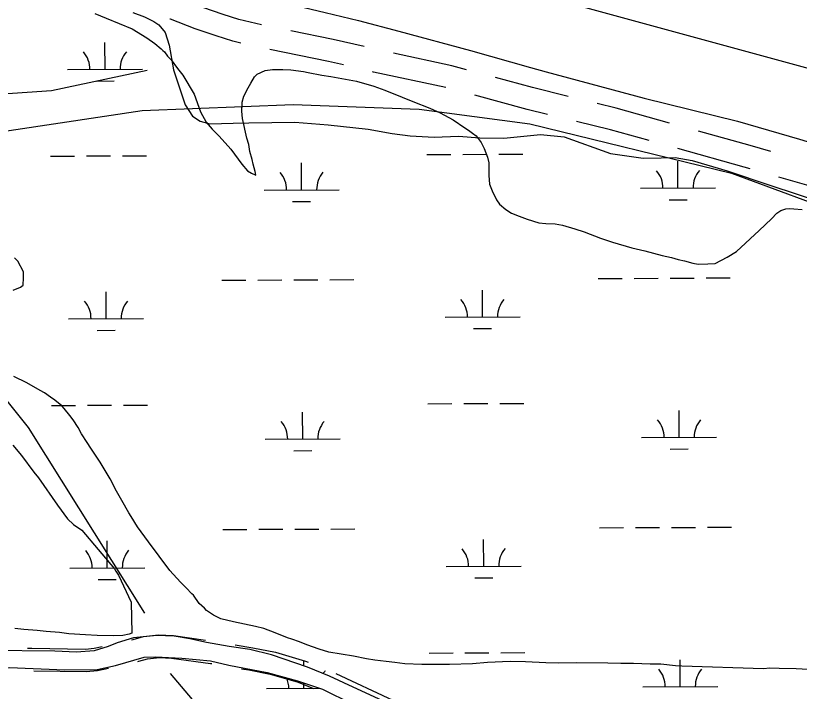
# Model space of a CAD drawing. Extents: x 3424494 to 3462436, y 522220 to 547718.
# Drawn here: x 3443225 to 3444270, y 530284 to 531186 of the extents above; entities that cross this region are included whole.
import ezdxf

# ---------------------------------------------------------------- set-up
doc = ezdxf.new("R2010")
doc.units = 0
for name, color, linetype in [('V-ROAD-CNTR', 7, 'Continuous'), ('V-SITE-VEGE', 7, 'Continuous'), ('V-TOPO-SHOR', 7, 'Continuous'), ('V-WETL-SWMP', 7, 'Continuous')]:
    doc.layers.add(name, color=color, linetype=linetype)

msp = doc.modelspace()

# ---------------------------------------------------------------- linework, layer by layer
at = {"layer": 'V-ROAD-CNTR'}
for points in [[(3444661.9, 531011.6), (3443260.1, 531394.7), (3441450.2, 531882.4), (3439591, 532384.6), (3437293.5, 533005.9), (3435088.7, 533601.6), (3433157.1, 534129)], [(3443553.1, 531173.3), (3443523, 531180.4), (3443502.1, 531187.3), (3443474.7, 531196.4), (3443457.8, 531203)], [(3443525.4, 531149), (3443514.9, 531151.5), (3443492.7, 531158.8), (3443464.6, 531168.2), (3443431.9, 531180.9), (3443430.9, 531181.2)], [(3443690, 531144.3), (3443648.7, 531154), (3443592.3, 531165.4)], [(3443662.3, 531120), (3443642.3, 531124.7), (3443564.4, 531140.4)], [(3443826.5, 531113.5), (3443806.8, 531118.9), (3443729, 531135.5)], [(3443799, 531089.8), (3443702.6, 531110.4), (3443701.2, 531110.8)], [(3443961.9, 531078), (3443914.7, 531089.6), (3443865.1, 531103)], [(3443934.3, 531053.9), (3443907.2, 531060.5), (3443837.6, 531079.4)], [(3444097.3, 531042.4), (3444025.9, 531062.4), (3444000.8, 531068.5)], [(3444069.9, 531019), (3444018.3, 531033.4), (3443973.2, 531044.4)], [(3444232.1, 531004.6), (3444204.8, 531012.4), (3444135.8, 531031.7)], [(3444204.7, 530981.2), (3444196.6, 530983.6), (3444108.4, 531008.2)], [(3444339.4, 530943.3), (3444317.7, 530948.6), (3444243.1, 530970.1)], [(3443379.8, 530352.8), (3443382.1, 530353.3), (3443395.6, 530357), (3443416, 530359.2), (3443435.9, 530358.3), (3443478.6, 530352.4)], [(3443518.1, 530346.1), (3443541.6, 530342.1), (3443571.6, 530336.2), (3443611.9, 530324.4), (3443615.3, 530323)], [(3443241.1, 530341.6), (3443246.9, 530341.4), (3443318.3, 530340.3), (3443329.8, 530341.4), (3443340.8, 530343.8)], [(3443388.1, 530323.9), (3443389.5, 530324.2), (3443401.2, 530327.4), (3443417, 530329.1), (3443433.2, 530328.4), (3443485.2, 530321.2), (3443487, 530320.9)], [(3443249.6, 530311.4), (3443319.5, 530310.3), (3443334.5, 530311.8), (3443349.2, 530315)], [(3443526.5, 530314.2), (3443536.2, 530312.6), (3443564.5, 530307), (3443602.1, 530296), (3443622.6, 530287.7)], [(3443652.2, 530307.6), (3443728.3, 530272.4), (3443743.1, 530266)]]:
    msp.add_lwpolyline(points, dxfattribs=at)
at = {"layer": 'V-SITE-VEGE'}
for points in [[(3443330.7, 531188.4), (3443345.9, 531182.4), (3443380.7, 531168.3)], [(3443380.7, 531168.3), (3443400.3, 531156.1), (3443411.1, 531148.3), (3443419.4, 531141.3), (3443421.6, 531139.1), (3443423.7, 531137.3), (3443428, 531131.4), (3443432.7, 531126.7), (3443441, 531115.3), (3443448.2, 531106.1), (3443463.2, 531080.9), (3443471.7, 531057.5), (3443479.2, 531043.6), (3443487.5, 531034.1), (3443496.5, 531024.9), (3443512.4, 531007.6), (3443527.1, 530987.5), (3443534.3, 530978.7), (3443539.7, 530975.3), (3443545.5, 530972.7), (3443544.5, 530977.8), (3443542, 530987.3), (3443540.6, 530993.5), (3443537.4, 531004.5), (3443536.1, 531013.6), (3443533.6, 531022.3), (3443527.7, 531048.6), (3443526.7, 531058.1), (3443527.5, 531070.1), (3443529.4, 531078.4), (3443535.4, 531089.3), (3443539.1, 531095.4), (3443543.9, 531104.1), (3443547.2, 531107.7), (3443558.1, 531112.3), (3443567.6, 531113.7), (3443581.4, 531113.9), (3443592.4, 531113.5), (3443609.1, 531111.1), (3443615.2, 531110), (3443633.8, 531106.2), (3443645.8, 531104.6), (3443679.9, 531098.1), (3443702.8, 531091.7), (3443717.6, 531086.1), (3443740.5, 531077.1), (3443755, 531071.2), (3443777.4, 531062.2), (3443791.2, 531055.9), (3443808.6, 531046.6), (3443824.1, 531035.9), (3443829.2, 531033), (3443834.6, 531028.9), (3443839.3, 531025.2), (3443846.1, 531016.4), (3443850.1, 531008.4)], [(3443850.1, 531008.4), (3443854.7, 530996.7), (3443856.1, 530989.4), (3443856.3, 530979.2), (3443856.3, 530972.3), (3443857.3, 530960.6), (3443860.8, 530951.9), (3443866.5, 530939.8), (3443870.5, 530934.3), (3443879.1, 530926.9), (3443886.7, 530922.1), (3443896.9, 530918), (3443907.4, 530914.3), (3443923, 530909.4), (3443932.4, 530908.2), (3443944.8, 530907.8), (3443954.6, 530906.2), (3443970.9, 530901.3), (3443983.6, 530897.2), (3444005.4, 530888.6), (3444021.4, 530883.4), (3444046.8, 530875.8), (3444064.2, 530871.7), (3444087.4, 530865.6), (3444099.8, 530863), (3444108.8, 530860.3), (3444117.2, 530858.4), (3444128.1, 530855.4), (3444135.3, 530853.9), (3444148.1, 530854.5), (3444157.9, 530855.1), (3444174, 530863.3), (3444186.4, 530870.9), (3444216.9, 530899), (3444233.1, 530914.4), (3444240.4, 530922), (3444245.6, 530925.6), (3444252.1, 530928.1), (3444256.9, 530928.4), (3444263, 530928), (3444274, 530926.8)], [(3443222, 530819.4), (3443231.9, 530823.3), (3443235.2, 530826.2), (3443235.5, 530828.3), (3443236, 530833.4), (3443236, 530837.8), (3443235.7, 530844), (3443228.2, 530857.9), (3443223.9, 530862.3)], [(3444222.6, 530313.8), (3444113.8, 530317.7), (3444105.4, 530318.2), (3444085.8, 530320.2), (3444071.6, 530320.3), (3444049.1, 530320.9), (3444032.3, 530321), (3444014.9, 530321.6), (3443973.4, 530322), (3443948.6, 530321.5), (3443932.3, 530322), (3443905, 530323.4), (3443884.6, 530323.6), (3443854.4, 530322.4), (3443834.4, 530320.8), (3443803.8, 530320), (3443784.9, 530319.8), (3443767, 530320), (3443744.1, 530320.5), (3443731, 530322.5), (3443719.4, 530323.7), (3443704.1, 530325.7), (3443693.2, 530327.2), (3443675.8, 530330.7), (3443643.1, 530336.4), (3443630, 530340.2), (3443613.4, 530346.2), (3443603.9, 530349.9), (3443593.8, 530353.6), (3443588, 530355.5), (3443571.3, 530361.9), (3443556.4, 530367.8), (3443545.2, 530370.5), (3443515.8, 530376.6), (3443498.7, 530380.8), (3443489.3, 530385.6), (3443479.9, 530391.9), (3443477, 530394.8), (3443470.2, 530401.4), (3443462.3, 530412.4), (3443460.4, 530413.9), (3443452.9, 530422), (3443445.3, 530429.7), (3443430.9, 530445.1), (3443402.5, 530483.6), (3443387.8, 530503.7), (3443379.2, 530517.3), (3443376.3, 530522.4), (3443366.7, 530538.5), (3443359.9, 530550.9), (3443351.3, 530567.4), (3443338.1, 530589.7), (3443333.7, 530596.3), (3443325.5, 530608.4), (3443320.5, 530616.1), (3443313.3, 530627.8), (3443308.7, 530635.9), (3443302.2, 530646.1), (3443297.5, 530652.3), (3443290, 530661.5), (3443287.1, 530664.8), (3443277.7, 530672.5), (3443271.6, 530676.6), (3443263.6, 530682.5), (3443257.8, 530685.5), (3443240.1, 530695.5), (3443223.1, 530704)], [(3443221.5, 530612.7), (3443233.3, 530598.7), (3443249.5, 530576.4), (3443255.6, 530569), (3443281.1, 530532.4), (3443294.4, 530514.1), (3443302.3, 530506.4), (3443313.5, 530499), (3443357.1, 530447.3), (3443358.9, 530444.3), (3443362.4, 530439.2), (3443379.2, 530403), (3443380.3, 530361.5), (3443376.6, 530360.1), (3443368.2, 530358.7), (3443355.8, 530358.1), (3443334, 530358.3), (3443318.4, 530359.2), (3443296.2, 530360.9), (3443283.8, 530362.4), (3443266, 530363.7), (3443254, 530365.3), (3443236.2, 530366.5), (3443224.2, 530367.7)], [(3444281.9, 530313.2), (3444265.9, 530314.1), (3444243.3, 530314.3), (3444231, 530314.8), (3444222.6, 530313.8)]]:
    msp.add_lwpolyline(points, dxfattribs=at)
at = {"layer": 'V-TOPO-SHOR'}
for points in [[(3442509.8, 531495.6), (3442555, 531486.3), (3442589.8, 531475.6), (3442653.7, 531456.4), (3442735.6, 531432.2), (3442803.7, 531412.3), (3442920.4, 531381.6), (3443048.3, 531347.4), (3443174.1, 531314.5), (3443285.2, 531283.9), (3443374.9, 531260.4), (3443440.9, 531244.6), (3443501.3, 531227.5), (3443543.7, 531214), (3443581.9, 531203.3), (3443638.2, 531189.8), (3443682.7, 531179), (3443736.2, 531164.8), (3443832, 531139.1), (3443911.9, 531116.3), (3443932.8, 531110.6)], [(3442582.9, 530921.5), (3442689.9, 530989), (3442736.8, 531016.1), (3442850.7, 531056.9), (3443273.3, 531085.6), (3443400.7, 531113)], [(3443932.8, 531110.6), (3444063.4, 531075.7), (3444187.8, 531044.9), (3444270.5, 531020.7), (3444334.4, 531001.5)], [(3442723.6, 530962.4), (3442944.8, 531010.3), (3443166.2, 531024.7), (3443394.2, 531059.3), (3443595.5, 531066.9), (3443763.3, 531061), (3443911, 531041.5), (3444179.8, 530975.6), (3444341.1, 530916)], [(3442585.6, 530324.2), (3442570, 530807.3), (3442636.8, 530861.3), (3442703.8, 530881.7), (3442811.2, 530888.9), (3442972.4, 530856.1), (3443113.6, 530796.3), (3443241.8, 530635.9), (3443397.3, 530388.3)], [(3443431.2, 530307.9), (3444126.1, 529485.6), (3444780.2, 528790.6), (3444862.5, 528381.7)]]:
    msp.add_lwpolyline(points, dxfattribs=at)
at = {"layer": 'V-WETL-SWMP'}
for p, q in [((3443344.5, 531113.9), (3443344.3, 531149.9)), ((3443294.5, 531113.7), (3443394.5, 531114.1)), ((3443332.5, 531098.4), (3443356.5, 531098.5)), ((3443271.6, 530998.1), (3443303.6, 530998.3)), ((3443319.6, 530998.4), (3443351.6, 530998.5)), ((3443367.6, 530998.6), (3443399.6, 530998.7)), ((3443773.5, 531000.4), (3443805.5, 531000.5)), ((3443821.5, 531000.6), (3443853.5, 531000.8)), ((3443869.5, 531000.8), (3443901.5, 531001)), ((3443606.6, 530953.2), (3443606.5, 530989.2)), ((3444108.5, 530955.5), (3444108.4, 530991.5)), ((3443556.6, 530953), (3443656.6, 530953.4)), ((3444058.5, 530955.3), (3444158.5, 530955.7)), ((3443594.7, 530937.7), (3443618.7, 530937.8)), ((3444096.6, 530940), (3444120.6, 530940.1)), ((3443500.3, 530832.7), (3443532.3, 530832.8)), ((3443548.3, 530832.9), (3443580.3, 530833)), ((3443596.3, 530833.1), (3443628.3, 530833.2)), ((3443644.3, 530833.3), (3443676.3, 530833.5)), ((3444002.2, 530834.9), (3444034.2, 530835.1)), ((3444050.2, 530835.1), (3444082.2, 530835.3)), ((3444098.2, 530835.4), (3444130.2, 530835.5)), ((3444146.2, 530835.6), (3444178.2, 530835.7)), ((3443346, 530781.2), (3443345.8, 530817.2)), ((3443847.9, 530783.5), (3443847.7, 530819.5)), ((3443296, 530781), (3443396, 530781.5)), ((3443797.9, 530783.3), (3443897.9, 530783.7)), ((3443334, 530765.7), (3443358, 530765.8)), ((3443835.9, 530768), (3443859.9, 530768.1)), ((3443273.1, 530665.5), (3443305.1, 530665.6)), ((3443321.1, 530665.7), (3443353.1, 530665.8)), ((3443369.1, 530665.9), (3443401.1, 530666)), ((3443775, 530667.7), (3443807, 530667.9)), ((3443823, 530667.9), (3443855, 530668.1)), ((3443871, 530668.2), (3443903, 530668.3)), ((3444110, 530622.8), (3444109.9, 530658.8)), ((3443608.1, 530620.5), (3443608, 530656.5)), ((3443558.1, 530620.3), (3443658.1, 530620.8)), ((3444060, 530622.6), (3444160, 530623)), ((3444098.1, 530607.3), (3444122.1, 530607.4)), ((3443596.2, 530605.1), (3443620.2, 530605.2)), ((3444003.7, 530502.3), (3444035.7, 530502.4)), ((3444051.7, 530502.5), (3444083.7, 530502.6)), ((3444099.7, 530502.7), (3444131.7, 530502.8)), ((3444147.7, 530502.9), (3444179.7, 530503)), ((3443501.8, 530500), (3443533.8, 530500.1)), ((3443549.8, 530500.2), (3443581.8, 530500.4)), ((3443597.8, 530500.4), (3443629.8, 530500.6)), ((3443645.8, 530500.6), (3443677.8, 530500.8)), ((3443347.5, 530448.6), (3443347.3, 530484.6)), ((3443849.4, 530450.8), (3443849.2, 530486.8)), ((3443799.4, 530450.6), (3443899.4, 530451)), ((3443297.5, 530448.3), (3443397.5, 530448.8)), ((3443335.5, 530433.1), (3443359.5, 530433.2)), ((3443837.4, 530435.3), (3443861.4, 530435.4)), ((3443776.5, 530335.1), (3443808.5, 530335.2)), ((3443824.5, 530335.3), (3443856.5, 530335.4)), ((3443872.5, 530335.5), (3443904.5, 530335.6)), ((3444111.5, 530290.1), (3444111.4, 530326.1)), ((3443609.5, 530317.9), (3443609.5, 530323.9)), ((3443609.6, 530287.9), (3443609.6, 530295.3)), ((3443559.6, 530287.6), (3443631.1, 530288)), ((3444061.5, 530289.9), (3444161.5, 530290.4))]:
    msp.add_line(p, q, dxfattribs=at)
for points in [[(3443381.4, 531189.8), (3443397.3, 531184.1), (3443409.6, 531178), (3443416.3, 531173.6), (3443424.6, 531163.2), (3443430, 531146.5), (3443435.7, 531113.6), (3443451.4, 531066.6), (3443461.2, 531051.5), (3443471.5, 531044.7), (3443484.1, 531041.1), (3443515.4, 531042.1), (3443536.3, 531042.6), (3443597.6, 531043.6), (3443642.1, 531039.9), (3443695.6, 531034), (3443727.6, 531028.2), (3443751.3, 531025.2), (3443783.3, 531023.6), (3443816, 531024.8), (3443844.5, 531022.6), (3443876.5, 531022.3), (3443903, 531025), (3443925.3, 531026.9), (3443956.6, 531023.9), (3444018.4, 531001.9), (3444062.2, 530995.4), (3444085.9, 530995.9), (3444104.7, 530996.5), (3444127.6, 530992.2), (3444174.1, 530978.7), (3444231.1, 530959.5), (3444302.6, 530936.1)], [(3443755.3, 530252.6), (3443675.5, 530289.4), (3443643.6, 530304.2), (3443614.5, 530316.2), (3443566.5, 530332.5), (3443537.4, 530339.7), (3443510.2, 530344), (3443479.7, 530349.1), (3443457.4, 530354.1), (3443436.6, 530357.7), (3443413.6, 530358.6), (3443382.3, 530355.3), (3443360.6, 530348.5), (3443348.8, 530343.7), (3443329.9, 530338.2), (3443306.3, 530336.3), (3443277.7, 530337.8), (3443189.4, 530338.4)], [(3443178.8, 530315.5), (3443217, 530316), (3443290.8, 530312.7), (3443334, 530313.1), (3443358.4, 530318.5), (3443396.7, 530329.4), (3443412, 530330), (3443446.8, 530328.4), (3443485.1, 530324.7), (3443509.4, 530319), (3443560.8, 530308.9), (3443601.1, 530298.2), (3443634.5, 530286.8), (3443674, 530267.1), (3443715.6, 530248.7), (3443787.8, 530219), (3443883.6, 530180.1), (3443963.5, 530149.7), (3444014.1, 530126.4), (3444058.6, 530105.2), (3444103.7, 530088.2), (3444159.9, 530069.1), (3444226.6, 530045), (3444305, 530013.2)]]:
    msp.add_lwpolyline(points, dxfattribs=at)
for centre, start, end in [((3443289.2, 531114.1), 359.4865, 41.0302), ((3443399.7, 531114.6), 139.4865, 181.0302), ((3443551.4, 530953.4), 359.4865, 41.0302), ((3443661.9, 530953.9), 139.4865, 181.0302), ((3444053.3, 530955.7), 359.4865, 41.0302), ((3444163.8, 530956.2), 139.4865, 181.0302), ((3443401.2, 530782), 139.4865, 181.0302), ((3443792.6, 530783.7), 359.4865, 41.0302), ((3443903.1, 530784.2), 139.4865, 181.0302), ((3443290.7, 530781.5), 359.4865, 41.0302), ((3443552.9, 530620.8), 359.4865, 41.0302), ((3443663.4, 530621.3), 139.4865, 181.0302), ((3444054.8, 530623), 359.4865, 41.0302), ((3444165.3, 530623.5), 139.4865, 181.0302), ((3443292.2, 530448.8), 359.4865, 41.0302), ((3443402.7, 530449.3), 139.4865, 181.0302), ((3443794.1, 530451), 359.4865, 41.0302), ((3443904.6, 530451.5), 139.4865, 181.0302), ((3444166.8, 530290.9), 139.4865, 181.0302), ((3443664.9, 530288.6), 139.4865, 147.2876), ((3444056.3, 530290.4), 359.4865, 41.0302), ((3443554.4, 530288.1), 359.4865, 23.223), ((3443664.9, 530288.6), 180.1839, 181.0302)]:
    msp.add_arc(centre, 35.2, start, end, dxfattribs=at)

doc.saveas('drawing.dxf')
